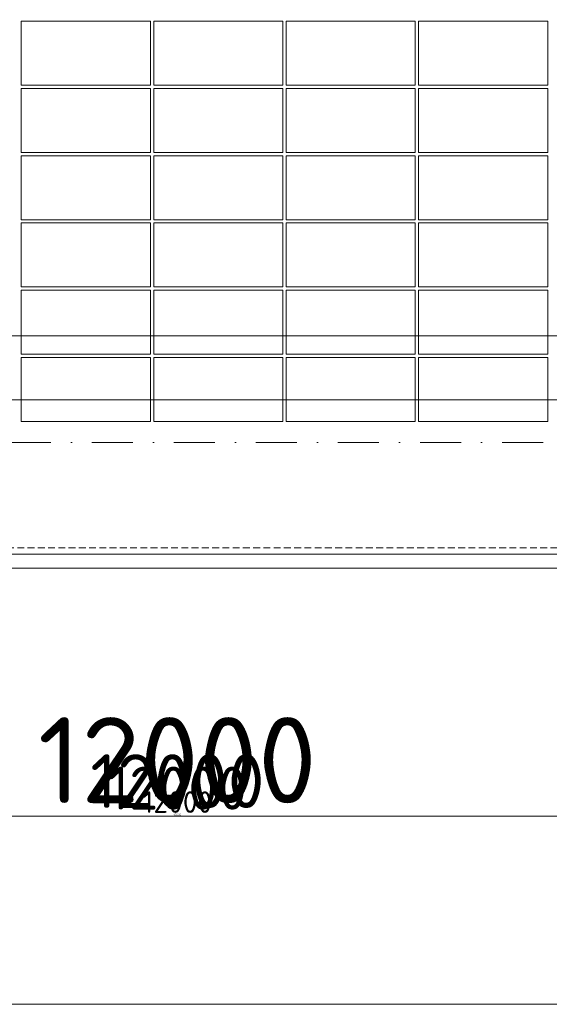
# Model space of a CAD drawing. Header units: millimetres. Extents: x -15830 to 4680139, y -28864 to 2281735.
# Tile 407 of 577: x 248464 to 253384, y 239058 to 248213. Entities that reach past the tile are written whole.
import ezdxf

# ---------------------------------------------------------------- set-up
doc = ezdxf.new("R2010")
doc.units = ezdxf.units.MM
for name, pattern in [('CENTERX2', [101.6, 63.5, -12.7, 12.7, -12.7]), ('DASHDOT', [25.4, 12.7, -6.35, 0, -6.35]), ('DASHED', [19.05, 12.7, -6.35]), ('HIDDEN', [9.525, 6.35, -3.175])]:
    doc.linetypes.add(name, pattern=pattern)
for name, color, linetype, lineweight in [('A99_FVE', 30, 'Continuous', 5), ('A99_N_kce-pod', 7, 'DASHED', 20), ('A99_N_koty-200', 5, 'Continuous', 5), ('A99_N_koty-200 @ 1', 5, 'Continuous', 5), ('A99_N_koty-200 @ 10', 5, 'Continuous', 5), ('A99_N_koty-200 @ 100', 5, 'Continuous', 5), ('A99_N_koty-200 @ 200', 5, 'Continuous', 5), ('A99_N_koty-200 @ 250 (1)', 5, 'Continuous', 5), ('A99_N_koty-200 @ 250 (2)', 5, 'Continuous', 5), ('A99_N_koty-200 @ 400', 5, 'Continuous', 5), ('A99_S_kce-pohl', 7, 'Continuous', 5), ('A99_S_osy', 1, 'CENTERX2', 5)]:
    doc.layers.add(name, color=color, linetype=linetype, lineweight=lineweight)
doc.styles.add('A99_kota', font='isocpeur.ttf', dxfattribs={"height": 2})
doc.dimstyles.new('A99_kota_200 new', dxfattribs={"dimscale": 200, "dimtxt": 2, "dimasz": 1.2, "dimexe": 0.5, "dimexo": 1.5, "dimgap": 0.3, "dimtad": 1, "dimdec": 0, "dimzin": 3, "dimdsep": 46, "dimtxsty": 'A99_kota', "dimblk": 'ARCHTICK', "dimcen": 2.5, "dimazin": 2, "dimtfac": 0.75, "dimtdec": 0, "dimtmove": 2, "dimatfit": 0, "dimfxl": 0, "dimtolj": 1, "dimtzin": 0, "dimlwd": 5, "dimlwe": 5, "dimarcsym": 0})

# ---------------------------------------------------------------- blocks, each defined once
blk = doc.blocks.new('_ArchTick')
at = {"color": 0, "linetype": 'ByBlock', "const_width": 0.15}
blk.add_lwpolyline([(-0.5, -0.5), (0.5, 0.5)], dxfattribs=at)
blk = doc.blocks.new('*D286')
at = {"layer": 'A99_N_koty-200', "color": 0, "linetype": 'Continuous', "lineweight": 5, "ltscale": 10, "transparency": 16777216}
for p, q in [((243929, 241208.3), (243929, 240758.3)), ((255929, 241208.3), (255929, 240758.3)), ((255929, 240808.3), (243929, 240808.3))]:
    blk.add_line(p, q, dxfattribs=at)
at = {"layer": 'Defpoints', "color": 0, "linetype": 'Continuous', "ltscale": 10, "transparency": 16777216}
for p in [(243929, 243683.3), (255929, 243683.3), (243929, 240808.3)]:
    blk.add_point(p, dxfattribs=at)
at = {"layer": 'A99_N_koty-200', "color": 0, "linetype": 'Continuous', "lineweight": 5, "ltscale": 10, "transparency": 16777216, "xscale": 120, "yscale": 120, "zscale": 120, "rotation": 180}
blk.add_blockref('_ArchTick', (243929, 240808.3), dxfattribs=at)
at = {"layer": 'A99_N_koty-200', "color": 0, "linetype": 'Continuous', "lineweight": 5, "ltscale": 10, "transparency": 16777216, "xscale": 120, "yscale": 120, "zscale": 120}
blk.add_blockref('_ArchTick', (255929, 240808.3), dxfattribs=at)
at = {"layer": 'A99_N_koty-200', "color": 0, "linetype": 'Continuous', "ltscale": 10, "transparency": 16777216, "insert": (249929, 240938.3), "char_height": 200, "attachment_point": 5, "style": 'A99_kota'}
blk.add_mtext('\\A1;12000', dxfattribs=at)
blk = doc.blocks.new('*D287')
at = {"layer": 'A99_N_koty-200', "color": 0, "linetype": 'Continuous', "lineweight": 5, "ltscale": 10, "transparency": 16777216}
for p, q in [((243929, 241608.3), (243929, 240708.3)), ((255929, 241608.3), (255929, 240708.3)), ((255929, 240808.3), (243929, 240808.3))]:
    blk.add_line(p, q, dxfattribs=at)
at = {"layer": 'Defpoints', "color": 0, "linetype": 'Continuous', "ltscale": 10, "transparency": 16777216}
for p in [(243929, 243683.3), (255929, 243683.3), (243929, 240808.3)]:
    blk.add_point(p, dxfattribs=at)
at = {"layer": 'A99_N_koty-200', "color": 0, "linetype": 'Continuous', "lineweight": 5, "ltscale": 10, "transparency": 16777216, "xscale": 240, "yscale": 240, "zscale": 240, "rotation": 180}
blk.add_blockref('_ArchTick', (243929, 240808.3), dxfattribs=at)
at = {"layer": 'A99_N_koty-200', "color": 0, "linetype": 'Continuous', "lineweight": 5, "ltscale": 10, "transparency": 16777216, "xscale": 240, "yscale": 240, "zscale": 240}
blk.add_blockref('_ArchTick', (255929, 240808.3), dxfattribs=at)
at = {"layer": 'A99_N_koty-200', "color": 0, "linetype": 'Continuous', "ltscale": 10, "transparency": 16777216, "insert": (249929, 241068.3), "char_height": 400, "attachment_point": 5, "style": 'A99_kota'}
blk.add_mtext('\\A1;12000', dxfattribs=at)
blk = doc.blocks.new('*D288')
at = {"layer": 'A99_N_koty-200', "color": 0, "linetype": 'Continuous', "lineweight": 5, "ltscale": 10, "transparency": 16777216}
for p, q in [((243929, 240812.3), (243929, 240807.8)), ((255929, 240808.3), (243929, 240808.3)), ((255929, 240812.3), (255929, 240807.8))]:
    blk.add_line(p, q, dxfattribs=at)
at = {"layer": 'Defpoints', "color": 0, "linetype": 'Continuous', "ltscale": 10, "transparency": 16777216}
for p in [(243929, 243683.3), (255929, 243683.3), (243929, 240808.3)]:
    blk.add_point(p, dxfattribs=at)
at = {"layer": 'A99_N_koty-200', "color": 0, "linetype": 'Continuous', "lineweight": 5, "ltscale": 10, "transparency": 16777216, "xscale": 1.2, "yscale": 1.2, "zscale": 1.2, "rotation": 180}
blk.add_blockref('_ArchTick', (243929, 240808.3), dxfattribs=at)
at = {"layer": 'A99_N_koty-200', "color": 0, "linetype": 'Continuous', "lineweight": 5, "ltscale": 10, "transparency": 16777216, "xscale": 1.2, "yscale": 1.2, "zscale": 1.2}
blk.add_blockref('_ArchTick', (255929, 240808.3), dxfattribs=at)
at = {"layer": 'A99_N_koty-200', "color": 0, "linetype": 'Continuous', "ltscale": 10, "transparency": 16777216, "insert": (249929, 240809.6), "char_height": 2, "attachment_point": 5, "style": 'A99_kota'}
blk.add_mtext('\\A1;12000', dxfattribs=at)
blk = doc.blocks.new('*D289')
at = {"layer": 'A99_N_koty-200', "color": 0, "linetype": 'Continuous', "lineweight": 5, "ltscale": 10, "transparency": 16777216}
for p, q in [((243929, 242408.3), (243929, 240608.3)), ((255929, 242408.3), (255929, 240608.3)), ((255929, 240808.3), (243929, 240808.3))]:
    blk.add_line(p, q, dxfattribs=at)
at = {"layer": 'Defpoints', "color": 0, "linetype": 'Continuous', "ltscale": 10, "transparency": 16777216}
for p in [(243929, 243683.3), (255929, 243683.3), (243929, 240808.3)]:
    blk.add_point(p, dxfattribs=at)
at = {"layer": 'A99_N_koty-200', "color": 0, "linetype": 'Continuous', "lineweight": 5, "ltscale": 10, "transparency": 16777216, "xscale": 480, "yscale": 480, "zscale": 480, "rotation": 180}
blk.add_blockref('_ArchTick', (243929, 240808.3), dxfattribs=at)
at = {"layer": 'A99_N_koty-200', "color": 0, "linetype": 'Continuous', "lineweight": 5, "ltscale": 10, "transparency": 16777216, "xscale": 480, "yscale": 480, "zscale": 480}
blk.add_blockref('_ArchTick', (255929, 240808.3), dxfattribs=at)
at = {"layer": 'A99_N_koty-200', "color": 0, "linetype": 'Continuous', "ltscale": 10, "transparency": 16777216, "insert": (249929, 241328.3), "char_height": 800, "attachment_point": 5, "style": 'A99_kota'}
blk.add_mtext('\\A1;12000', dxfattribs=at)
blk = doc.blocks.new('*D290')
at = {"layer": 'A99_N_koty-200', "color": 0, "linetype": 'Continuous', "lineweight": 5, "ltscale": 10, "transparency": 16777216}
for p, q in [((243929, 240848.3), (243929, 240803.3)), ((255929, 240808.3), (243929, 240808.3)), ((255929, 240848.3), (255929, 240803.3))]:
    blk.add_line(p, q, dxfattribs=at)
at = {"layer": 'Defpoints', "color": 0, "linetype": 'Continuous', "ltscale": 10, "transparency": 16777216}
for p in [(243929, 243683.3), (255929, 243683.3), (243929, 240808.3)]:
    blk.add_point(p, dxfattribs=at)
at = {"layer": 'A99_N_koty-200', "color": 0, "linetype": 'Continuous', "lineweight": 5, "ltscale": 10, "transparency": 16777216, "xscale": 12, "yscale": 12, "zscale": 12, "rotation": 180}
blk.add_blockref('_ArchTick', (243929, 240808.3), dxfattribs=at)
at = {"layer": 'A99_N_koty-200', "color": 0, "linetype": 'Continuous', "lineweight": 5, "ltscale": 10, "transparency": 16777216, "xscale": 12, "yscale": 12, "zscale": 12}
blk.add_blockref('_ArchTick', (255929, 240808.3), dxfattribs=at)
at = {"layer": 'A99_N_koty-200', "color": 0, "linetype": 'Continuous', "ltscale": 10, "transparency": 16777216, "insert": (249929, 240821.3), "char_height": 20, "attachment_point": 5, "style": 'A99_kota'}
blk.add_mtext('\\A1;12000', dxfattribs=at)
blk = doc.blocks.new('*D291')
at = {"layer": 'A99_N_koty-200', "color": 0, "linetype": 'Continuous', "lineweight": 5, "ltscale": 10, "transparency": 16777216}
for p, q in [((243929, 241808.3), (243929, 240683.3)), ((255929, 241808.3), (255929, 240683.3)), ((255929, 240808.3), (243929, 240808.3))]:
    blk.add_line(p, q, dxfattribs=at)
at = {"layer": 'Defpoints', "color": 0, "linetype": 'Continuous', "ltscale": 10, "transparency": 16777216}
for p in [(243929, 243683.3), (255929, 243683.3), (243929, 240808.3)]:
    blk.add_point(p, dxfattribs=at)
at = {"layer": 'A99_N_koty-200', "color": 0, "linetype": 'Continuous', "lineweight": 5, "ltscale": 10, "transparency": 16777216, "xscale": 300, "yscale": 300, "zscale": 300, "rotation": 180}
blk.add_blockref('_ArchTick', (243929, 240808.3), dxfattribs=at)
at = {"layer": 'A99_N_koty-200', "color": 0, "linetype": 'Continuous', "lineweight": 5, "ltscale": 10, "transparency": 16777216, "xscale": 300, "yscale": 300, "zscale": 300}
blk.add_blockref('_ArchTick', (255929, 240808.3), dxfattribs=at)
at = {"layer": 'A99_N_koty-200', "color": 0, "linetype": 'Continuous', "ltscale": 10, "transparency": 16777216, "insert": (249929, 241133.3), "char_height": 500, "attachment_point": 5, "style": 'A99_kota'}
blk.add_mtext('\\A1;12000', dxfattribs=at)
blk = doc.blocks.new('*D292')
at = {"layer": 'A99_N_koty-200', "color": 0, "linetype": 'Continuous', "lineweight": 5, "ltscale": 10, "transparency": 16777216}
for p, q in [((243929, 241808.3), (243929, 240683.3)), ((255929, 241808.3), (255929, 240683.3)), ((255929, 240808.3), (243929, 240808.3))]:
    blk.add_line(p, q, dxfattribs=at)
at = {"layer": 'Defpoints', "color": 0, "linetype": 'Continuous', "ltscale": 10, "transparency": 16777216}
for p in [(243929, 243683.3), (255929, 243683.3), (243929, 240808.3)]:
    blk.add_point(p, dxfattribs=at)
at = {"layer": 'A99_N_koty-200', "color": 0, "linetype": 'Continuous', "lineweight": 5, "ltscale": 10, "transparency": 16777216, "xscale": 300, "yscale": 300, "zscale": 300, "rotation": 180}
blk.add_blockref('_ArchTick', (243929, 240808.3), dxfattribs=at)
at = {"layer": 'A99_N_koty-200', "color": 0, "linetype": 'Continuous', "lineweight": 5, "ltscale": 10, "transparency": 16777216, "xscale": 300, "yscale": 300, "zscale": 300}
blk.add_blockref('_ArchTick', (255929, 240808.3), dxfattribs=at)
at = {"layer": 'A99_N_koty-200', "color": 0, "linetype": 'Continuous', "ltscale": 10, "transparency": 16777216, "insert": (249929, 241133.3), "char_height": 500, "attachment_point": 5, "style": 'A99_kota'}
blk.add_mtext('\\A1;12000', dxfattribs=at)
blk = doc.blocks.new('*D314')
at = {"layer": 'A99_N_koty-200', "color": 0, "linetype": 'Continuous', "lineweight": 5, "ltscale": 10, "transparency": 16777216}
for p, q in [((213329, 239458.3), (213329, 239008.3)), ((352804.5, 239458.3), (352804.5, 239008.3)), ((352804.5, 239058.3), (213329, 239058.3))]:
    blk.add_line(p, q, dxfattribs=at)
at = {"layer": 'Defpoints', "color": 0, "linetype": 'Continuous', "ltscale": 10, "transparency": 16777216}
for p in [(213329, 242988.3), (352804.5, 242988.3), (213329, 239058.3)]:
    blk.add_point(p, dxfattribs=at)
at = {"layer": 'A99_N_koty-200', "color": 0, "linetype": 'Continuous', "lineweight": 5, "ltscale": 10, "transparency": 16777216, "xscale": 120, "yscale": 120, "zscale": 120, "rotation": 180}
blk.add_blockref('_ArchTick', (213329, 239058.3), dxfattribs=at)
at = {"layer": 'A99_N_koty-200', "color": 0, "linetype": 'Continuous', "lineweight": 5, "ltscale": 10, "transparency": 16777216, "xscale": 120, "yscale": 120, "zscale": 120}
blk.add_blockref('_ArchTick', (352804.5, 239058.3), dxfattribs=at)
at = {"layer": 'A99_N_koty-200', "color": 0, "linetype": 'Continuous', "ltscale": 10, "transparency": 16777216, "insert": (283066.7, 239188.3), "char_height": 200, "attachment_point": 5, "style": 'A99_kota'}
blk.add_mtext('\\A1;139476', dxfattribs=at)
blk = doc.blocks.new('*D315')
at = {"layer": 'A99_N_koty-200', "color": 0, "linetype": 'Continuous', "lineweight": 5, "ltscale": 10, "transparency": 16777216}
for p, q in [((213329, 239858.3), (213329, 238958.3)), ((352804.5, 239858.3), (352804.5, 238958.3)), ((352804.5, 239058.3), (213329, 239058.3))]:
    blk.add_line(p, q, dxfattribs=at)
at = {"layer": 'Defpoints', "color": 0, "linetype": 'Continuous', "ltscale": 10, "transparency": 16777216}
for p in [(213329, 242988.3), (352804.5, 242988.3), (213329, 239058.3)]:
    blk.add_point(p, dxfattribs=at)
at = {"layer": 'A99_N_koty-200', "color": 0, "linetype": 'Continuous', "lineweight": 5, "ltscale": 10, "transparency": 16777216, "xscale": 240, "yscale": 240, "zscale": 240, "rotation": 180}
blk.add_blockref('_ArchTick', (213329, 239058.3), dxfattribs=at)
at = {"layer": 'A99_N_koty-200', "color": 0, "linetype": 'Continuous', "lineweight": 5, "ltscale": 10, "transparency": 16777216, "xscale": 240, "yscale": 240, "zscale": 240}
blk.add_blockref('_ArchTick', (352804.5, 239058.3), dxfattribs=at)
at = {"layer": 'A99_N_koty-200', "color": 0, "linetype": 'Continuous', "ltscale": 10, "transparency": 16777216, "insert": (283066.7, 239318.3), "char_height": 400, "attachment_point": 5, "style": 'A99_kota'}
blk.add_mtext('\\A1;139476', dxfattribs=at)
blk = doc.blocks.new('*D316')
at = {"layer": 'A99_N_koty-200', "color": 0, "linetype": 'Continuous', "lineweight": 5, "ltscale": 10, "transparency": 16777216}
for p, q in [((213329, 239062.3), (213329, 239057.8)), ((352804.5, 239058.3), (213329, 239058.3)), ((352804.5, 239062.3), (352804.5, 239057.8))]:
    blk.add_line(p, q, dxfattribs=at)
at = {"layer": 'Defpoints', "color": 0, "linetype": 'Continuous', "ltscale": 10, "transparency": 16777216}
for p in [(213329, 242988.3), (352804.5, 242988.3), (213329, 239058.3)]:
    blk.add_point(p, dxfattribs=at)
at = {"layer": 'A99_N_koty-200', "color": 0, "linetype": 'Continuous', "lineweight": 5, "ltscale": 10, "transparency": 16777216, "xscale": 1.2, "yscale": 1.2, "zscale": 1.2, "rotation": 180}
blk.add_blockref('_ArchTick', (213329, 239058.3), dxfattribs=at)
at = {"layer": 'A99_N_koty-200', "color": 0, "linetype": 'Continuous', "lineweight": 5, "ltscale": 10, "transparency": 16777216, "xscale": 1.2, "yscale": 1.2, "zscale": 1.2}
blk.add_blockref('_ArchTick', (352804.5, 239058.3), dxfattribs=at)
at = {"layer": 'A99_N_koty-200', "color": 0, "linetype": 'Continuous', "ltscale": 10, "transparency": 16777216, "insert": (283066.7, 239059.6), "char_height": 2, "attachment_point": 5, "style": 'A99_kota'}
blk.add_mtext('\\A1;139476', dxfattribs=at)
blk = doc.blocks.new('*D317')
at = {"layer": 'A99_N_koty-200', "color": 0, "linetype": 'Continuous', "lineweight": 5, "ltscale": 10, "transparency": 16777216}
for p, q in [((213329, 240658.3), (213329, 238858.3)), ((352804.5, 240658.3), (352804.5, 238858.3)), ((352804.5, 239058.3), (213329, 239058.3))]:
    blk.add_line(p, q, dxfattribs=at)
at = {"layer": 'Defpoints', "color": 0, "linetype": 'Continuous', "ltscale": 10, "transparency": 16777216}
for p in [(213329, 242988.3), (352804.5, 242988.3), (213329, 239058.3)]:
    blk.add_point(p, dxfattribs=at)
at = {"layer": 'A99_N_koty-200', "color": 0, "linetype": 'Continuous', "lineweight": 5, "ltscale": 10, "transparency": 16777216, "xscale": 480, "yscale": 480, "zscale": 480, "rotation": 180}
blk.add_blockref('_ArchTick', (213329, 239058.3), dxfattribs=at)
at = {"layer": 'A99_N_koty-200', "color": 0, "linetype": 'Continuous', "lineweight": 5, "ltscale": 10, "transparency": 16777216, "xscale": 480, "yscale": 480, "zscale": 480}
blk.add_blockref('_ArchTick', (352804.5, 239058.3), dxfattribs=at)
at = {"layer": 'A99_N_koty-200', "color": 0, "linetype": 'Continuous', "ltscale": 10, "transparency": 16777216, "insert": (283066.7, 239578.3), "char_height": 800, "attachment_point": 5, "style": 'A99_kota'}
blk.add_mtext('\\A1;139476', dxfattribs=at)
blk = doc.blocks.new('*D318')
at = {"layer": 'A99_N_koty-200', "color": 0, "linetype": 'Continuous', "lineweight": 5, "ltscale": 10, "transparency": 16777216}
for p, q in [((213329, 239098.3), (213329, 239053.3)), ((352804.5, 239058.3), (213329, 239058.3)), ((352804.5, 239098.3), (352804.5, 239053.3))]:
    blk.add_line(p, q, dxfattribs=at)
at = {"layer": 'Defpoints', "color": 0, "linetype": 'Continuous', "ltscale": 10, "transparency": 16777216}
for p in [(213329, 242988.3), (352804.5, 242988.3), (213329, 239058.3)]:
    blk.add_point(p, dxfattribs=at)
at = {"layer": 'A99_N_koty-200', "color": 0, "linetype": 'Continuous', "lineweight": 5, "ltscale": 10, "transparency": 16777216, "xscale": 12, "yscale": 12, "zscale": 12, "rotation": 180}
blk.add_blockref('_ArchTick', (213329, 239058.3), dxfattribs=at)
at = {"layer": 'A99_N_koty-200', "color": 0, "linetype": 'Continuous', "lineweight": 5, "ltscale": 10, "transparency": 16777216, "xscale": 12, "yscale": 12, "zscale": 12}
blk.add_blockref('_ArchTick', (352804.5, 239058.3), dxfattribs=at)
at = {"layer": 'A99_N_koty-200', "color": 0, "linetype": 'Continuous', "ltscale": 10, "transparency": 16777216, "insert": (283066.7, 239071.3), "char_height": 20, "attachment_point": 5, "style": 'A99_kota'}
blk.add_mtext('\\A1;139476', dxfattribs=at)
blk = doc.blocks.new('*D319')
at = {"layer": 'A99_N_koty-200', "color": 0, "linetype": 'Continuous', "lineweight": 5, "ltscale": 10, "transparency": 16777216}
for p, q in [((213329, 240058.3), (213329, 238933.3)), ((352804.5, 240058.3), (352804.5, 238933.3)), ((352804.5, 239058.3), (213329, 239058.3))]:
    blk.add_line(p, q, dxfattribs=at)
at = {"layer": 'Defpoints', "color": 0, "linetype": 'Continuous', "ltscale": 10, "transparency": 16777216}
for p in [(213329, 242988.3), (352804.5, 242988.3), (213329, 239058.3)]:
    blk.add_point(p, dxfattribs=at)
at = {"layer": 'A99_N_koty-200', "color": 0, "linetype": 'Continuous', "lineweight": 5, "ltscale": 10, "transparency": 16777216, "xscale": 300, "yscale": 300, "zscale": 300, "rotation": 180}
blk.add_blockref('_ArchTick', (213329, 239058.3), dxfattribs=at)
at = {"layer": 'A99_N_koty-200', "color": 0, "linetype": 'Continuous', "lineweight": 5, "ltscale": 10, "transparency": 16777216, "xscale": 300, "yscale": 300, "zscale": 300}
blk.add_blockref('_ArchTick', (352804.5, 239058.3), dxfattribs=at)
at = {"layer": 'A99_N_koty-200', "color": 0, "linetype": 'Continuous', "ltscale": 10, "transparency": 16777216, "insert": (283066.7, 239383.3), "char_height": 500, "attachment_point": 5, "style": 'A99_kota'}
blk.add_mtext('\\A1;139476', dxfattribs=at)
blk = doc.blocks.new('*D320')
at = {"layer": 'A99_N_koty-200', "color": 0, "linetype": 'Continuous', "lineweight": 5, "ltscale": 10, "transparency": 16777216}
for p, q in [((213329, 240058.3), (213329, 238933.3)), ((352804.5, 240058.3), (352804.5, 238933.3)), ((352804.5, 239058.3), (213329, 239058.3))]:
    blk.add_line(p, q, dxfattribs=at)
at = {"layer": 'Defpoints', "color": 0, "linetype": 'Continuous', "ltscale": 10, "transparency": 16777216}
for p in [(213329, 242988.3), (352804.5, 242988.3), (213329, 239058.3)]:
    blk.add_point(p, dxfattribs=at)
at = {"layer": 'A99_N_koty-200', "color": 0, "linetype": 'Continuous', "lineweight": 5, "ltscale": 10, "transparency": 16777216, "xscale": 300, "yscale": 300, "zscale": 300, "rotation": 180}
blk.add_blockref('_ArchTick', (213329, 239058.3), dxfattribs=at)
at = {"layer": 'A99_N_koty-200', "color": 0, "linetype": 'Continuous', "lineweight": 5, "ltscale": 10, "transparency": 16777216, "xscale": 300, "yscale": 300, "zscale": 300}
blk.add_blockref('_ArchTick', (352804.5, 239058.3), dxfattribs=at)
at = {"layer": 'A99_N_koty-200', "color": 0, "linetype": 'Continuous', "ltscale": 10, "transparency": 16777216, "insert": (283066.7, 239383.3), "char_height": 500, "attachment_point": 5, "style": 'A99_kota'}
blk.add_mtext('\\A1;139476', dxfattribs=at)
blk = doc.blocks.new('*D107')
at = {"layer": 'A99_N_koty-200', "color": 0, "linetype": 'Continuous', "lineweight": 5, "ltscale": 10, "transparency": 16777216}
for p, q in [((243929, 244473.3), (243929, 245373.3)), ((292204, 244473.3), (292204, 245373.3)), ((243929, 245273.3), (292204, 245273.3))]:
    blk.add_line(p, q, dxfattribs=at)
at = {"layer": 'Defpoints', "color": 0, "linetype": 'Continuous', "ltscale": 10, "transparency": 16777216}
for p in [(292204, 245273.3), (243929, 243203.3), (292204, 243203.3)]:
    blk.add_point(p, dxfattribs=at)
at = {"layer": 'A99_N_koty-200', "color": 0, "linetype": 'Continuous', "lineweight": 5, "ltscale": 10, "transparency": 16777216, "xscale": 240, "yscale": 240, "zscale": 240, "rotation": 180}
blk.add_blockref('_ArchTick', (243929, 245273.3), dxfattribs=at)
at = {"layer": 'A99_N_koty-200', "color": 0, "linetype": 'Continuous', "lineweight": 5, "ltscale": 10, "transparency": 16777216, "xscale": 240, "yscale": 240, "zscale": 240}
blk.add_blockref('_ArchTick', (292204, 245273.3), dxfattribs=at)
at = {"layer": 'A99_N_koty-200', "color": 0, "linetype": 'Continuous', "ltscale": 10, "transparency": 16777216, "insert": (268707.7, 245613.3), "char_height": 400, "attachment_point": 5, "style": 'A99_kota'}
blk.add_mtext('\\A1;48275', dxfattribs=at)
blk = doc.blocks.new('*D108')
at = {"layer": 'A99_N_koty-200', "color": 0, "linetype": 'Continuous', "lineweight": 5, "ltscale": 10, "transparency": 16777216}
for p, q in [((243929, 244278.3), (243929, 244728.3)), ((292204, 244278.3), (292204, 244728.3)), ((243929, 244678.3), (292204, 244678.3))]:
    blk.add_line(p, q, dxfattribs=at)
at = {"layer": 'Defpoints', "color": 0, "linetype": 'Continuous', "ltscale": 10, "transparency": 16777216}
for p in [(292204, 244678.3), (243929, 243203.3), (292204, 243203.3)]:
    blk.add_point(p, dxfattribs=at)
at = {"layer": 'A99_N_koty-200', "color": 0, "linetype": 'Continuous', "lineweight": 5, "ltscale": 10, "transparency": 16777216, "xscale": 120, "yscale": 120, "zscale": 120, "rotation": 180}
blk.add_blockref('_ArchTick', (243929, 244678.3), dxfattribs=at)
at = {"layer": 'A99_N_koty-200', "color": 0, "linetype": 'Continuous', "lineweight": 5, "ltscale": 10, "transparency": 16777216, "xscale": 120, "yscale": 120, "zscale": 120}
blk.add_blockref('_ArchTick', (292204, 244678.3), dxfattribs=at)
at = {"layer": 'A99_N_koty-200', "color": 0, "linetype": 'Continuous', "ltscale": 10, "transparency": 16777216, "insert": (268066.5, 244808.3), "char_height": 200, "attachment_point": 5, "style": 'A99_kota'}
blk.add_mtext('\\A1;48275', dxfattribs=at)
blk = doc.blocks.new('*D109')
at = {"layer": 'A99_N_koty-200', "color": 0, "linetype": 'Continuous', "lineweight": 5, "ltscale": 10, "transparency": 16777216}
for p, q in [((243929, 244674.3), (243929, 244678.8)), ((243929, 244678.3), (292204, 244678.3)), ((292204, 244674.3), (292204, 244678.8))]:
    blk.add_line(p, q, dxfattribs=at)
at = {"layer": 'Defpoints', "color": 0, "linetype": 'Continuous', "ltscale": 10, "transparency": 16777216}
for p in [(292204, 244678.3), (243929, 243203.3), (292204, 243203.3)]:
    blk.add_point(p, dxfattribs=at)
at = {"layer": 'A99_N_koty-200', "color": 0, "linetype": 'Continuous', "lineweight": 5, "ltscale": 10, "transparency": 16777216, "xscale": 1.2, "yscale": 1.2, "zscale": 1.2, "rotation": 180}
blk.add_blockref('_ArchTick', (243929, 244678.3), dxfattribs=at)
at = {"layer": 'A99_N_koty-200', "color": 0, "linetype": 'Continuous', "lineweight": 5, "ltscale": 10, "transparency": 16777216, "xscale": 1.2, "yscale": 1.2, "zscale": 1.2}
blk.add_blockref('_ArchTick', (292204, 244678.3), dxfattribs=at)
at = {"layer": 'A99_N_koty-200', "color": 0, "linetype": 'Continuous', "ltscale": 10, "transparency": 16777216, "insert": (268066.5, 244679.6), "char_height": 2, "attachment_point": 5, "style": 'A99_kota'}
blk.add_mtext('\\A1;48275', dxfattribs=at)
blk = doc.blocks.new('*D110')
at = {"layer": 'A99_N_koty-200', "color": 0, "linetype": 'Continuous', "lineweight": 5, "ltscale": 10, "transparency": 16777216}
for p, q in [((243929, 243803.3), (243929, 244878.3)), ((292204, 243803.3), (292204, 244878.3)), ((243929, 244678.3), (292204, 244678.3))]:
    blk.add_line(p, q, dxfattribs=at)
at = {"layer": 'Defpoints', "color": 0, "linetype": 'Continuous', "ltscale": 10, "transparency": 16777216}
for p in [(292204, 244678.3), (243929, 243203.3), (292204, 243203.3)]:
    blk.add_point(p, dxfattribs=at)
at = {"layer": 'A99_N_koty-200', "color": 0, "linetype": 'Continuous', "lineweight": 5, "ltscale": 10, "transparency": 16777216, "xscale": 480, "yscale": 480, "zscale": 480, "rotation": 180}
blk.add_blockref('_ArchTick', (243929, 244678.3), dxfattribs=at)
at = {"layer": 'A99_N_koty-200', "color": 0, "linetype": 'Continuous', "lineweight": 5, "ltscale": 10, "transparency": 16777216, "xscale": 480, "yscale": 480, "zscale": 480}
blk.add_blockref('_ArchTick', (292204, 244678.3), dxfattribs=at)
at = {"layer": 'A99_N_koty-200', "color": 0, "linetype": 'Continuous', "ltscale": 10, "transparency": 16777216, "insert": (268066.5, 245198.3), "char_height": 800, "attachment_point": 5, "style": 'A99_kota'}
blk.add_mtext('\\A1;48275', dxfattribs=at)
blk = doc.blocks.new('*D111')
at = {"layer": 'A99_N_koty-200', "color": 0, "linetype": 'Continuous', "lineweight": 5, "ltscale": 10, "transparency": 16777216}
for p, q in [((243929, 244638.3), (243929, 244683.3)), ((243929, 244678.3), (292204, 244678.3)), ((292204, 244638.3), (292204, 244683.3))]:
    blk.add_line(p, q, dxfattribs=at)
at = {"layer": 'Defpoints', "color": 0, "linetype": 'Continuous', "ltscale": 10, "transparency": 16777216}
for p in [(292204, 244678.3), (243929, 243203.3), (292204, 243203.3)]:
    blk.add_point(p, dxfattribs=at)
at = {"layer": 'A99_N_koty-200', "color": 0, "linetype": 'Continuous', "lineweight": 5, "ltscale": 10, "transparency": 16777216, "xscale": 12, "yscale": 12, "zscale": 12, "rotation": 180}
blk.add_blockref('_ArchTick', (243929, 244678.3), dxfattribs=at)
at = {"layer": 'A99_N_koty-200', "color": 0, "linetype": 'Continuous', "lineweight": 5, "ltscale": 10, "transparency": 16777216, "xscale": 12, "yscale": 12, "zscale": 12}
blk.add_blockref('_ArchTick', (292204, 244678.3), dxfattribs=at)
at = {"layer": 'A99_N_koty-200', "color": 0, "linetype": 'Continuous', "ltscale": 10, "transparency": 16777216, "insert": (268066.5, 244691.3), "char_height": 20, "attachment_point": 5, "style": 'A99_kota'}
blk.add_mtext('\\A1;48275', dxfattribs=at)
blk = doc.blocks.new('*D112')
at = {"layer": 'A99_N_koty-200', "color": 0, "linetype": 'Continuous', "lineweight": 5, "ltscale": 10, "transparency": 16777216}
for p, q in [((243929, 243678.3), (243929, 244803.3)), ((292204, 243678.3), (292204, 244803.3)), ((243929, 244678.3), (292204, 244678.3))]:
    blk.add_line(p, q, dxfattribs=at)
at = {"layer": 'Defpoints', "color": 0, "linetype": 'Continuous', "ltscale": 10, "transparency": 16777216}
for p in [(292204, 244678.3), (243929, 243203.3), (292204, 243203.3)]:
    blk.add_point(p, dxfattribs=at)
at = {"layer": 'A99_N_koty-200', "color": 0, "linetype": 'Continuous', "lineweight": 5, "ltscale": 10, "transparency": 16777216, "xscale": 300, "yscale": 300, "zscale": 300, "rotation": 180}
blk.add_blockref('_ArchTick', (243929, 244678.3), dxfattribs=at)
at = {"layer": 'A99_N_koty-200', "color": 0, "linetype": 'Continuous', "lineweight": 5, "ltscale": 10, "transparency": 16777216, "xscale": 300, "yscale": 300, "zscale": 300}
blk.add_blockref('_ArchTick', (292204, 244678.3), dxfattribs=at)
at = {"layer": 'A99_N_koty-200', "color": 0, "linetype": 'Continuous', "ltscale": 10, "transparency": 16777216, "insert": (268066.5, 245003.3), "char_height": 500, "attachment_point": 5, "style": 'A99_kota'}
blk.add_mtext('\\A1;48275', dxfattribs=at)
blk = doc.blocks.new('*D113')
at = {"layer": 'A99_N_koty-200', "color": 0, "linetype": 'Continuous', "lineweight": 5, "ltscale": 10, "transparency": 16777216}
for p, q in [((243929, 243678.3), (243929, 244803.3)), ((292204, 243678.3), (292204, 244803.3)), ((243929, 244678.3), (292204, 244678.3))]:
    blk.add_line(p, q, dxfattribs=at)
at = {"layer": 'Defpoints', "color": 0, "linetype": 'Continuous', "ltscale": 10, "transparency": 16777216}
for p in [(292204, 244678.3), (243929, 243203.3), (292204, 243203.3)]:
    blk.add_point(p, dxfattribs=at)
at = {"layer": 'A99_N_koty-200', "color": 0, "linetype": 'Continuous', "lineweight": 5, "ltscale": 10, "transparency": 16777216, "xscale": 300, "yscale": 300, "zscale": 300, "rotation": 180}
blk.add_blockref('_ArchTick', (243929, 244678.3), dxfattribs=at)
at = {"layer": 'A99_N_koty-200', "color": 0, "linetype": 'Continuous', "lineweight": 5, "ltscale": 10, "transparency": 16777216, "xscale": 300, "yscale": 300, "zscale": 300}
blk.add_blockref('_ArchTick', (292204, 244678.3), dxfattribs=at)
at = {"layer": 'A99_N_koty-200', "color": 0, "linetype": 'Continuous', "ltscale": 10, "transparency": 16777216, "insert": (268066.5, 245003.3), "char_height": 500, "attachment_point": 5, "style": 'A99_kota'}
blk.add_mtext('\\A1;48275', dxfattribs=at)
blk = doc.blocks.new('*U792')
at = {"layer": 'A99_N_koty-200 @ 1', "linetype": 'Continuous', "ltscale": 10}
dim = blk.add_linear_dim(base=(243929, 240808.3), p1=(255929, 243683.3), p2=(243929, 243683.3), angle=180, dimstyle='A99_kota_200 new', override={"dimscale": 1, "dimtix": 1, "dimtofl": 1, "dimtmove": 1, "dimatfit": 1}, dxfattribs=at)
dim.commit()
dim.dimension.update_dxf_attribs({"geometry": '*D288', "text_midpoint": (249929, 240809.6)})
at = {"layer": 'A99_N_koty-200 @ 10', "linetype": 'Continuous', "ltscale": 10}
dim = blk.add_linear_dim(base=(243929, 240808.3), p1=(255929, 243683.3), p2=(243929, 243683.3), angle=180, dimstyle='A99_kota_200 new', override={"dimscale": 10, "dimtix": 1, "dimtofl": 1, "dimtmove": 1, "dimatfit": 1}, dxfattribs=at)
dim.commit()
dim.dimension.update_dxf_attribs({"geometry": '*D290', "text_midpoint": (249929, 240821.3)})
at = {"layer": 'A99_N_koty-200 @ 100', "linetype": 'Continuous', "ltscale": 10}
dim = blk.add_linear_dim(base=(243929, 240808.3), p1=(255929, 243683.3), p2=(243929, 243683.3), angle=180, dimstyle='A99_kota_200 new', override={"dimscale": 100, "dimtix": 1, "dimtofl": 1, "dimtmove": 1, "dimatfit": 1}, dxfattribs=at)
dim.commit()
dim.dimension.update_dxf_attribs({"geometry": '*D286', "text_midpoint": (249929, 240938.3)})
at = {"layer": 'A99_N_koty-200 @ 200', "linetype": 'Continuous', "ltscale": 10}
dim = blk.add_linear_dim(base=(243929, 240808.3), p1=(255929, 243683.3), p2=(243929, 243683.3), angle=180, dimstyle='A99_kota_200 new', override={"dimscale": 200, "dimtix": 1, "dimtofl": 1, "dimtmove": 1, "dimatfit": 1}, dxfattribs=at)
dim.commit()
dim.dimension.update_dxf_attribs({"geometry": '*D287', "text_midpoint": (249929, 241068.3)})
at = {"layer": 'A99_N_koty-200 @ 250 (1)', "linetype": 'Continuous', "ltscale": 10}
dim = blk.add_linear_dim(base=(243929, 240808.3), p1=(255929, 243683.3), p2=(243929, 243683.3), angle=180, dimstyle='A99_kota_200 new', override={"dimscale": 250, "dimtix": 1, "dimtofl": 1, "dimtmove": 1, "dimatfit": 1}, dxfattribs=at)
dim.commit()
dim.dimension.update_dxf_attribs({"geometry": '*D291', "text_midpoint": (249929, 241133.3)})
at = {"layer": 'A99_N_koty-200 @ 250 (2)', "linetype": 'Continuous', "ltscale": 10}
dim = blk.add_linear_dim(base=(243929, 240808.3), p1=(255929, 243683.3), p2=(243929, 243683.3), angle=180, dimstyle='A99_kota_200 new', override={"dimscale": 250, "dimtix": 1, "dimtofl": 1, "dimtmove": 1, "dimatfit": 1}, dxfattribs=at)
dim.commit()
dim.dimension.update_dxf_attribs({"geometry": '*D292', "text_midpoint": (249929, 241133.3)})
at = {"layer": 'A99_N_koty-200 @ 400', "linetype": 'Continuous', "ltscale": 10}
dim = blk.add_linear_dim(base=(243929, 240808.3), p1=(255929, 243683.3), p2=(243929, 243683.3), angle=180, dimstyle='A99_kota_200 new', override={"dimscale": 400, "dimtix": 1, "dimtofl": 1, "dimtmove": 1, "dimatfit": 1}, dxfattribs=at)
dim.commit()
dim.dimension.update_dxf_attribs({"geometry": '*D289', "text_midpoint": (249929, 241328.3)})
blk = doc.blocks.new('*U796')
at = {"layer": 'A99_N_koty-200 @ 1', "linetype": 'Continuous', "ltscale": 10}
dim = blk.add_linear_dim(base=(213328.9503, 239058.2521), p1=(352804.496, 242988.2521), p2=(213328.9503, 242988.2521), angle=180, dimstyle='A99_kota_200 new', override={"dimscale": 1, "dimtix": 1, "dimtofl": 1, "dimtmove": 1, "dimatfit": 1}, dxfattribs=at)
dim.commit()
dim.dimension.update_dxf_attribs({"geometry": '*D316', "text_midpoint": (283066.7231, 239059.5521)})
at = {"layer": 'A99_N_koty-200 @ 10', "linetype": 'Continuous', "ltscale": 10}
dim = blk.add_linear_dim(base=(213328.9503, 239058.2521), p1=(352804.496, 242988.2521), p2=(213328.9503, 242988.2521), angle=180, dimstyle='A99_kota_200 new', override={"dimscale": 10, "dimtix": 1, "dimtofl": 1, "dimtmove": 1, "dimatfit": 1}, dxfattribs=at)
dim.commit()
dim.dimension.update_dxf_attribs({"geometry": '*D318', "text_midpoint": (283066.7231, 239071.2521)})
at = {"layer": 'A99_N_koty-200 @ 100', "linetype": 'Continuous', "ltscale": 10}
dim = blk.add_linear_dim(base=(213328.9503, 239058.2521), p1=(352804.496, 242988.2521), p2=(213328.9503, 242988.2521), angle=180, dimstyle='A99_kota_200 new', override={"dimscale": 100, "dimtix": 1, "dimtofl": 1, "dimtmove": 1, "dimatfit": 1}, dxfattribs=at)
dim.commit()
dim.dimension.update_dxf_attribs({"geometry": '*D314', "text_midpoint": (283066.7231, 239188.2521)})
at = {"layer": 'A99_N_koty-200 @ 200', "linetype": 'Continuous', "ltscale": 10}
dim = blk.add_linear_dim(base=(213328.9503, 239058.2521), p1=(352804.496, 242988.2521), p2=(213328.9503, 242988.2521), angle=180, dimstyle='A99_kota_200 new', override={"dimscale": 200, "dimtix": 1, "dimtofl": 1, "dimtmove": 1, "dimatfit": 1}, dxfattribs=at)
dim.commit()
dim.dimension.update_dxf_attribs({"geometry": '*D315', "text_midpoint": (283066.7231, 239318.2521)})
at = {"layer": 'A99_N_koty-200 @ 250 (1)', "linetype": 'Continuous', "ltscale": 10}
dim = blk.add_linear_dim(base=(213328.9503, 239058.2521), p1=(352804.496, 242988.2521), p2=(213328.9503, 242988.2521), angle=180, dimstyle='A99_kota_200 new', override={"dimscale": 250, "dimtix": 1, "dimtofl": 1, "dimtmove": 1, "dimatfit": 1}, dxfattribs=at)
dim.commit()
dim.dimension.update_dxf_attribs({"geometry": '*D319', "text_midpoint": (283066.7231, 239383.2521)})
at = {"layer": 'A99_N_koty-200 @ 250 (2)', "linetype": 'Continuous', "ltscale": 10}
dim = blk.add_linear_dim(base=(213328.9503, 239058.2521), p1=(352804.496, 242988.2521), p2=(213328.9503, 242988.2521), angle=180, dimstyle='A99_kota_200 new', override={"dimscale": 250, "dimtix": 1, "dimtofl": 1, "dimtmove": 1, "dimatfit": 1}, dxfattribs=at)
dim.commit()
dim.dimension.update_dxf_attribs({"geometry": '*D320', "text_midpoint": (283066.7231, 239383.2521)})
at = {"layer": 'A99_N_koty-200 @ 400', "linetype": 'Continuous', "ltscale": 10}
dim = blk.add_linear_dim(base=(213328.9503, 239058.2521), p1=(352804.496, 242988.2521), p2=(213328.9503, 242988.2521), angle=180, dimstyle='A99_kota_200 new', override={"dimscale": 400, "dimtix": 1, "dimtofl": 1, "dimtmove": 1, "dimatfit": 1}, dxfattribs=at)
dim.commit()
dim.dimension.update_dxf_attribs({"geometry": '*D317', "text_midpoint": (283066.7231, 239578.2521)})
blk = doc.blocks.new('*U829')
at = {"layer": 'A99_N_koty-200 @ 1', "linetype": 'Continuous', "ltscale": 10}
dim = blk.add_linear_dim(base=(292204, 244678.3), p1=(243929, 243203.3), p2=(292204, 243203.3), dimstyle='A99_kota_200 new', override={"dimscale": 1, "dimtix": 1, "dimtofl": 1, "dimtmove": 2, "dimatfit": 3}, dxfattribs=at)
dim.commit()
dim.dimension.update_dxf_attribs({"geometry": '*D109', "text_midpoint": (268066.5, 244679.6)})
at = {"layer": 'A99_N_koty-200 @ 10', "linetype": 'Continuous', "ltscale": 10}
dim = blk.add_linear_dim(base=(292204, 244678.3), p1=(243929, 243203.3), p2=(292204, 243203.3), dimstyle='A99_kota_200 new', override={"dimscale": 10, "dimtix": 1, "dimtofl": 1, "dimtmove": 2, "dimatfit": 3}, dxfattribs=at)
dim.commit()
dim.dimension.update_dxf_attribs({"geometry": '*D111', "text_midpoint": (268066.5, 244691.3)})
at = {"layer": 'A99_N_koty-200 @ 100', "linetype": 'Continuous', "ltscale": 10}
dim = blk.add_linear_dim(base=(292204, 244678.3), p1=(243929, 243203.3), p2=(292204, 243203.3), dimstyle='A99_kota_200 new', override={"dimscale": 100, "dimtix": 1, "dimtofl": 1, "dimtmove": 2, "dimatfit": 3}, dxfattribs=at)
dim.commit()
dim.dimension.update_dxf_attribs({"geometry": '*D108', "text_midpoint": (268066.5, 244808.3)})
at = {"layer": 'A99_N_koty-200 @ 200', "linetype": 'Continuous', "ltscale": 10}
dim = blk.add_linear_dim(base=(292204, 245273.3), p1=(243929, 243203.3), p2=(292204, 243203.3), dimstyle='A99_kota_200 new', override={"dimscale": 200, "dimtix": 1, "dimtofl": 1, "dimtmove": 2, "dimatfit": 3}, dxfattribs=at)
dim.commit()
dim.dimension.update_dxf_attribs({"geometry": '*D107', "text_midpoint": (268707.7, 245613.3), "dimtype": 128})
at = {"layer": 'A99_N_koty-200 @ 250 (1)', "linetype": 'Continuous', "ltscale": 10}
dim = blk.add_linear_dim(base=(292204, 244678.3), p1=(243929, 243203.3), p2=(292204, 243203.3), dimstyle='A99_kota_200 new', override={"dimscale": 250, "dimtix": 1, "dimtofl": 1, "dimtmove": 2, "dimatfit": 3}, dxfattribs=at)
dim.commit()
dim.dimension.update_dxf_attribs({"geometry": '*D112', "text_midpoint": (268066.5, 245003.3)})
at = {"layer": 'A99_N_koty-200 @ 250 (2)', "linetype": 'Continuous', "ltscale": 10}
dim = blk.add_linear_dim(base=(292204, 244678.3), p1=(243929, 243203.3), p2=(292204, 243203.3), dimstyle='A99_kota_200 new', override={"dimscale": 250, "dimtix": 1, "dimtofl": 1, "dimtmove": 2, "dimatfit": 3}, dxfattribs=at)
dim.commit()
dim.dimension.update_dxf_attribs({"geometry": '*D113', "text_midpoint": (268066.5, 245003.3)})
at = {"layer": 'A99_N_koty-200 @ 400', "linetype": 'Continuous', "ltscale": 10}
dim = blk.add_linear_dim(base=(292204, 244678.3), p1=(243929, 243203.3), p2=(292204, 243203.3), dimstyle='A99_kota_200 new', override={"dimscale": 400, "dimtix": 1, "dimtofl": 1, "dimtmove": 2, "dimatfit": 3}, dxfattribs=at)
dim.commit()
dim.dimension.update_dxf_attribs({"geometry": '*D110', "text_midpoint": (268066.5, 245198.3)})

msp = doc.modelspace()

# ---------------------------------------------------------------- linework, layer by layer
at = {"layer": 'A99_FVE', "lineweight": 5, "ltscale": 2}
for points in [[(248478.95, 247603.252), (248478.95, 248198.252), (249678.95, 248198.252), (249678.95, 247603.252)], [(249708.95, 247603.252), (249708.95, 248198.252), (250908.95, 248198.252), (250908.95, 247603.252)], [(250938.95, 247603.252), (250938.95, 248198.252), (252138.95, 248198.252), (252138.95, 247603.252)], [(253368.95, 247603.252), (253368.95, 248198.252), (252168.95, 248198.252), (252168.95, 247603.252)], [(248478.95, 246978.252), (248478.95, 247573.252), (249678.95, 247573.252), (249678.95, 246978.252)], [(249708.95, 246978.252), (249708.95, 247573.252), (250908.95, 247573.252), (250908.95, 246978.252)], [(250938.95, 246978.252), (250938.95, 247573.252), (252138.95, 247573.252), (252138.95, 246978.252)], [(253368.95, 246978.252), (253368.95, 247573.252), (252168.95, 247573.252), (252168.95, 246978.252)], [(248478.95, 246353.252), (248478.95, 246948.252), (249678.95, 246948.252), (249678.95, 246353.252)], [(249708.95, 246353.252), (249708.95, 246948.252), (250908.95, 246948.252), (250908.95, 246353.252)], [(250938.95, 246353.252), (250938.95, 246948.252), (252138.95, 246948.252), (252138.95, 246353.252)], [(253368.95, 246353.252), (253368.95, 246948.252), (252168.95, 246948.252), (252168.95, 246353.252)], [(248478.95, 245728.252), (248478.95, 246323.252), (249678.95, 246323.252), (249678.95, 245728.252)], [(249708.95, 245728.252), (249708.95, 246323.252), (250908.95, 246323.252), (250908.95, 245728.252)], [(250938.95, 245728.252), (250938.95, 246323.252), (252138.95, 246323.252), (252138.95, 245728.252)], [(253368.95, 245728.252), (253368.95, 246323.252), (252168.95, 246323.252), (252168.95, 245728.252)], [(248478.95, 245103.252), (248478.95, 245698.252), (249678.95, 245698.252), (249678.95, 245103.252)], [(249708.95, 245103.252), (249708.95, 245698.252), (250908.95, 245698.252), (250908.95, 245103.252)], [(250938.95, 245103.252), (250938.95, 245698.252), (252138.95, 245698.252), (252138.95, 245103.252)], [(253368.95, 245103.252), (253368.95, 245698.252), (252168.95, 245698.252), (252168.95, 245103.252)], [(248478.95, 244478.252), (248478.95, 245073.252), (249678.95, 245073.252), (249678.95, 244478.252)], [(249708.95, 244478.252), (249708.95, 245073.252), (250908.95, 245073.252), (250908.95, 244478.252)], [(250938.95, 244478.252), (250938.95, 245073.252), (252138.95, 245073.252), (252138.95, 244478.252)], [(253368.95, 244478.252), (253368.95, 245073.252), (252168.95, 245073.252), (252168.95, 244478.252)]]:
    msp.add_lwpolyline(points, close=True, dxfattribs=at)
at = {"layer": 'A99_N_kce-pod', "linetype": 'HIDDEN', "lineweight": 5, "ltscale": 10}
msp.add_lwpolyline([(352804.496, 243303.252), (213328.95, 243303.252)], dxfattribs=at)
at = {"layer": 'A99_S_kce-pohl', "linetype": 'Continuous', "ltscale": 25}
msp.add_lwpolyline([(221258.95, 268723.252), (213328.95, 268723.252), (213328.95, 243243.252), (352804.496, 243243.252), (352804.496, 270633.252)], dxfattribs=at)
at = {"layer": 'A99_S_kce-pohl', "linetype": 'Continuous'}
msp.add_lwpolyline([(352804.496, 243113.252), (213328.95, 243113.252)], dxfattribs=at)
at = {"layer": 'A99_S_osy', "linetype": 'DASHDOT', "lineweight": 5, "ltscale": 30}
msp.add_lwpolyline([(366878.95, 244283.252), (211283.95, 244283.252)], dxfattribs=at)

# ---------------------------------------------------------------- block references
at = {"layer": 'A99_N_koty-200'}
for name in ['*U829', '*U792', '*U796']:
    msp.add_blockref(name, (0, 0), dxfattribs=at)

doc.saveas('drawing.dxf')
